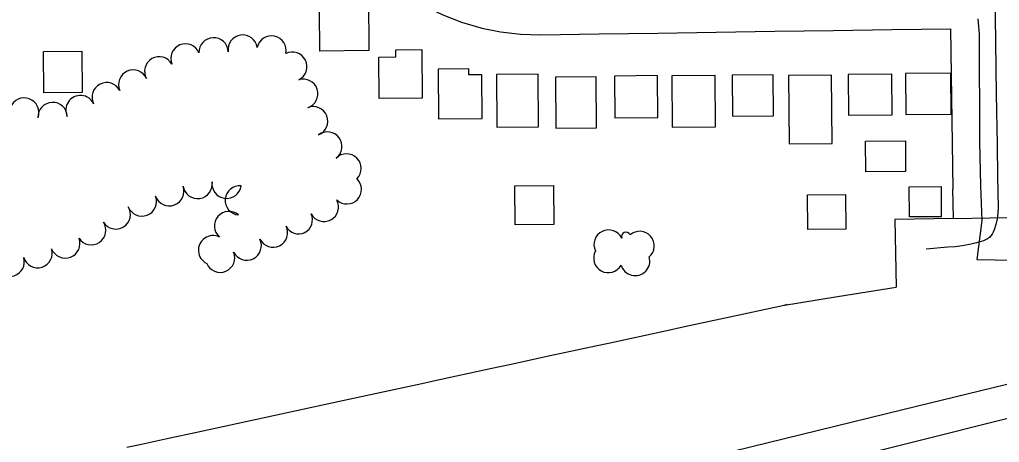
# Model space of a CAD drawing. Extents: x -2233 to 187241, y 4582 to 150524.
# Drawn here: x 109215 to 109885, y 58113 to 58402 of the extents above; entities that cross this region are included whole.
import ezdxf

# ---------------------------------------------------------------- set-up
doc = ezdxf.new("R2010")
doc.units = 0
for name, color, linetype in [('BLDG', 7, 'Continuous'), ('GE_X_CL_2000', 7, 'Continuous'), ('INTERSTATE', 7, 'Continuous'), ('ROAD', 7, 'Continuous'), ('RW_X_Fee_RW', 7, 'Continuous'), ('TREES', 7, 'Continuous')]:
    doc.layers.add(name, color=color, linetype=linetype)

msp = doc.modelspace()

# ---------------------------------------------------------------- linework, layer by layer
at = {"layer": 'BLDG'}
for points in [[(109420.39, 58408.29), (109432.73, 58408.4), (109432.69, 58413.53), (109442.99, 58413.62), (109442.96, 58417.04), (109453.8, 58417.13), (109454.11, 58380.75), (109420.63, 58380.45)], [(109257.96, 58380.47), (109258.21, 58352.15), (109232.14, 58351.93), (109231.89, 58380.25)], [(109460.91, 58376.31), (109472.57, 58376.42), (109472.53, 58381.31), (109490.17, 58381.46), (109490.46, 58348.35), (109461.16, 58348.1)], [(109531.53, 58334.32), (109531.27, 58364.2), (109522.43, 58364.12), (109522.4, 58368.23), (109501.34, 58368.05), (109501.63, 58334.06)], [(109569.95, 58328.7), (109569.64, 58364.66), (109541.24, 58364.42), (109541.55, 58328.46)], [(109609.52, 58327.91), (109609.22, 58362.77), (109581.53, 58362.53), (109581.83, 58327.67)], [(109651.36, 58335.05), (109651.11, 58363.67), (109621.87, 58363.42), (109622.12, 58334.8)], [(109690.81, 58328.62), (109690.5, 58363.84), (109660.89, 58363.58), (109661.2, 58328.36)], [(109730.53, 58336.28), (109730.29, 58364.26), (109702.14, 58364.02), (109702.38, 58336.03)], [(109770.47, 58317.25), (109770.06, 58363.98), (109740.69, 58363.73), (109741.1, 58317)], [(109811.44, 58336.96), (109811.2, 58364.67), (109781.39, 58364.41), (109781.63, 58336.7)], [(109851.79, 58337.42), (109851.54, 58365.31), (109820.51, 58365.04), (109820.76, 58337.15)], [(109820.49, 58319.06), (109820.67, 58298.21), (109793.51, 58297.97), (109793.33, 58318.82)], [(109580.17, 58288.67), (109580.41, 58261.88), (109553.9, 58261.65), (109553.66, 58288.44)], [(109844.88, 58287.94), (109845.06, 58267.25), (109823.22, 58267.06), (109823.04, 58287.75)], [(109779.67, 58282.34), (109779.88, 58258.7), (109753.84, 58258.48), (109753.64, 58282.12)]]:
    msp.add_lwpolyline(points, close=True, dxfattribs=at)
at = {"layer": 'GE_X_CL_2000'}
for points in [[(109881.69, 58421.96), (109882.59, 58350.92), (109883.24, 58316.36), (109883.41, 58294.76), (109883.98, 58273.6), (109883.71, 58269.68), (109883.13, 58265.8), (109882.26, 58261.97), (109881.1, 58258.22), (109880.58, 58256.77), (109879.86, 58255.41), (109878.96, 58254.16), (109877.88, 58253.06), (109876.67, 58252.11), (109875.33, 58251.35), (109873.89, 58250.79), (109869.11, 58249.39), (109864.27, 58248.25), (109859.37, 58247.37), (109854.43, 58246.75), (109849.47, 58246.39), (109834.62, 58244.96)], [(110839.01, 58358.06), (110806.95, 58350.32), (110736.25, 58333.21), (110676.67, 58319.29), (110612.1, 58303.38), (110540.91, 58286.57), (110474.21, 58270.32), (110425.88, 58258.92), (110366.88, 58245.1), (110304.8, 58229.18), (110247.72, 58214.74), (110185.38, 58199.66), (110123.31, 58185.52), (110086.32, 58176.71), (110036.38, 58164.26), (110012.23, 58158.41), (109971.98, 58148.67), (109890.43, 58129.39), (109766.11, 58098.01)]]:
    msp.add_lwpolyline(points, dxfattribs=at)
at = {"layer": 'INTERSTATE'}
msp.add_lwpolyline([(109691.49, 58104.33), (109818.85, 58135.38), (109967.55, 58171.64), (110007.33, 58181.32)], dxfattribs=at)
at = {"layer": 'ROAD'}
msp.add_lwpolyline([(109869.89, 58402.53), (109871.02, 58391.93), (109871.23, 58318.73), (109871.93, 58288.26), (109872.62, 58264.57), (109869.32, 58237.91), (109894.27, 58237.51)], dxfattribs=at)
at = {"layer": 'RW_X_Fee_RW'}
for p, q in [((109851.32, 58395.75), (109852.95, 58286.07)), ((109853.3, 58266.11), (109852.95, 58286.07)), ((109853.3, 58266.11), (109813.31, 58265.44)), ((109813.31, 58265.4), (109814.23, 58219.06))]:
    msp.add_line(p, q, dxfattribs=at)
for points in [[(109449.33, 58445.35), (109450.6, 58444.03), (109458.89, 58435.47), (109469.26, 58426.44), (109480.37, 58418.35), (109491.06, 58411.88), (109492.14, 58411.23), (109504.47, 58405.15), (109517.28, 58400.16), (109530.47, 58396.28), (109531.28, 58396.11), (109543.94, 58393.55), (109557.6, 58391.98), (109571.35, 58391.59)], [(109571.35, 58391.59), (109611.34, 58392.19), (109651.34, 58392.78), (109691.34, 58393.37), (109731.33, 58393.97), (109771.33, 58394.56), (109811.33, 58395.15), (109851.32, 58395.75)], [(109853.3, 58266.11), (109878.24, 58266.56), (109903.33, 58267.02)], [(109736.67, 58206.66), (109774.03, 58212.64), (109814.23, 58219.06)], [(109288.68, 58109.63), (109298.73, 58111.8), (109315.24, 58115.38), (109338.61, 58120.44), (109375.23, 58128.37), (109377.48, 58128.86), (109378.49, 58129.08), (109415.1, 58137.01), (109418.36, 58137.72), (109434.03, 58141.11), (109458.24, 58146.35), (109490.27, 58153.29), (109498.12, 58154.99), (109538, 58163.63), (109550.07, 58166.25), (109577.87, 58172.27), (109609.87, 58179.2), (109617.75, 58180.91), (109657.63, 58189.54), (109669.67, 58192.15), (109697.51, 58198.18), (109737.66, 58206.88), (109739.93, 58207.37)]]:
    msp.add_lwpolyline(points, dxfattribs=at)
at = {"layer": 'TREES'}
for centre, radius, start, end in [((109348, 58379.64), 10, 2.3066, 182.3066), ((109367.89, 58381.5), 10, 8.36384, 188.36384), ((109387.56, 58380.86), 10, 347.93167, 167.93167), ((109328.77, 58375.41), 10, 22.51167, 202.51167), ((109401.76, 58369.8), 10, 296.22918, 116.22918), ((109310.85, 58366.61), 10, 29.77319, 209.77319), ((109293.04, 58357.56), 10, 24.10341, 204.10341), ((109409.23, 58351.31), 10, 287.74846, 107.74846), ((109274.99, 58348.98), 10, 26.76914, 206.76914), ((109218.66, 58338.48), 10, 339.77711, 159.77711), ((109257.04, 58340.15), 10, 25.62894, 205.62894), ((109238.04, 58335.42), 10, 2.27817, 182.27817), ((109415.97, 58332.49), 10, 291.7216, 111.7216), ((109425.69, 58315.21), 10, 306.98775, 126.98775), ((109438.82, 58300.2), 10, 315.34147, 135.34147), ((109439.03, 58285.94), 10, 226.30423, 46.30423), ((109317.78, 58284.67), 10, 200.09078, 20.09078), ((109337.06, 58289.61), 10, 188.68106, 8.68106), ((109356.85, 58289.75), 10, 172.10227, 352.10227), ((109365.9, 58278.41), 10, 85.05479, 265.05479), ((109299.05, 58277.66), 10, 200.93447, 20.93447), ((109281.21, 58268.82), 10, 211.77596, 31.77596), ((109423.33, 58273.94), 10, 208.45766, 28.45766), ((109358.48, 58260.89), 10, 49.0819, 229.0819), ((109406.04, 58264.99), 9.47, 206.25605, 26.25605), ((109264.39, 58258.02), 10, 213.63067, 33.63067), ((109388.59, 58256.38), 10, 206.25605, 26.25605), ((109246.72, 58248.91), 10, 200.89057, 20.89057), ((109347.6, 58244.33), 10, 64.30636, 244.30636), ((109617.8, 58248.21), 10, 25.92851, 205.92851), ((109629.6, 58253.7), 3.02, 21.78118, 201.78118), ((109638.97, 58247.28), 10, 310.99162, 130.99162), ((109227.83, 58242.36), 10, 197.38576, 17.38576), ((109370.65, 58247.53), 10, 206.25605, 26.25605), ((109208.73, 58236.42), 10, 197.19664, 17.19664), ((109352.47, 58239.21), 10, 202.9316, 22.9316), ((109617.56, 58239), 10, 151.10212, 331.10211), ((109635.92, 58236.95), 10, 196.13493, 16.13493)]:
    msp.add_arc(centre, radius, start, end, dxfattribs=at)

doc.saveas('drawing.dxf')
